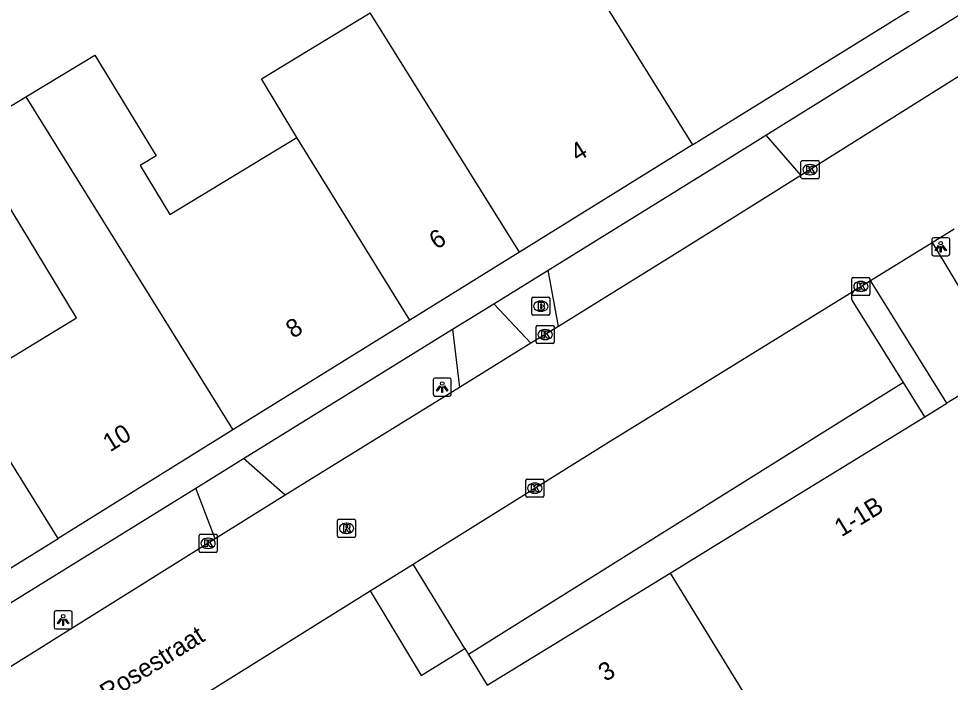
# Model space of a CAD drawing. Extents: x 160037 to 160839, y 385326 to 386441.
# Drawn here: x 160461.1 to 160512.7, y 386285.7 to 386322.4 of the extents above; entities that cross this region are included whole.
import ezdxf

# ---------------------------------------------------------------- set-up
doc = ezdxf.new("R2010")
doc.units = 0
for name, color, linetype in [('IMGEO_Brandkraan', 7, 'Continuous'), ('IMGEO_Kolk', 7, 'Continuous'), ('IMGEO_Lichtpunt', 7, 'Continuous'), ('IMGEO_Openbare_ruimte_label', 7, 'Continuous'), ('IMGEO_Pand', 7, 'Continuous'), ('IMGEO_Pand_nummerreeks', 7, 'Continuous'), ('IMGEO_Parkeervlak_open', 7, 'Continuous'), ('IMGEO_Rijbaan_lokaal_open', 7, 'Continuous'), ('IMGEO_Rioolput', 7, 'Continuous'), ('IMGEO_Voetpad_open', 7, 'Continuous')]:
    doc.layers.add(name, color=color, linetype=linetype)

msp = doc.modelspace()

# ---------------------------------------------------------------- linework, layer by layer
at = {"layer": 'IMGEO_Brandkraan'}
for p, q in [((160489.589, 386307.02), (160490.441, 386307.02)), ((160489.514, 386306.094), (160489.514, 386306.946)), ((160490.002, 386306.8), (160490.027, 386306.8)), ((160490.515, 386306.946), (160490.515, 386306.094)), ((160490.441, 386306.02), (160489.589, 386306.02)), ((160490.025, 386306.24), (160490, 386306.24))]:
    msp.add_line(p, q, dxfattribs=at)
for points in [[(160489.589, 386307.02), (160490.441, 386307.02)], [(160489.514, 386306.094), (160489.514, 386306.946)], [(160489.862, 386306.72), (160489.862, 386306.32), (160490.075, 386306.32)], [(160490.093, 386306.72), (160489.862, 386306.72)], [(160490.041, 386306.639), (160489.987, 386306.639), (160489.987, 386306.563)], [(160489.987, 386306.563), (160490.04, 386306.563)], [(160490.049, 386306.487), (160489.987, 386306.487), (160489.987, 386306.406)], [(160490.515, 386306.946), (160490.515, 386306.094)], [(160490.441, 386306.02), (160489.589, 386306.02)], [(160489.987, 386306.406), (160490.049, 386306.406)]]:
    msp.add_lwpolyline(points, dxfattribs=at)
for centre, radius, start, end in [((160489.591, 386306.944), 0.0765, 91.552, 178.448), ((160489.591, 386306.944), 0.0765, 91.552, 178.448), ((160490.439, 386306.944), 0.0765, 1.552, 88.448), ((160490.439, 386306.944), 0.0765, 1.552, 88.448), ((160490.042, 386306.601), 0.0379, 267.8285, 90.9355), ((160490.05, 386306.446), 0.0404, 269.8759, 90.5077), ((160490.097, 386306.575), 0.145, 59.4692, 91.5367), ((160490.122, 386306.622), 0.0922, 285.5137, 58.1501), ((160490.127, 386306.43), 0.105, 301.3115, 78.989), ((160489.591, 386306.096), 0.0765, 181.552, 268.448), ((160489.591, 386306.096), 0.0765, 181.552, 268.448), ((160490.081, 386306.571), 0.251, 268.6676, 293.5347), ((160490.439, 386306.096), 0.0765, 271.552, 358.448), ((160490.439, 386306.096), 0.0765, 271.552, 358.448)]:
    msp.add_arc(centre, radius, start, end, dxfattribs=at)
for centre, major_axis, ratio, start_param, end_param in [((160490.001, 386306.52), (-0.387, 0.002), 0.722429, 4.712389, 7.853982), ((160490.026, 386306.52), (-0.39, 0.002), 0.717154, 1.570796, 4.712389)]:
    msp.add_ellipse(centre, major_axis=major_axis, ratio=ratio, start_param=start_param, end_param=end_param, dxfattribs=at)
at = {"layer": 'IMGEO_Kolk'}
for p, q in [((160504.402, 386313.651), (160504.402, 386314.503)), ((160504.477, 386314.577), (160505.329, 386314.577)), ((160504.89, 386314.357), (160504.915, 386314.357)), ((160505.403, 386314.503), (160505.403, 386313.651)), ((160504.913, 386313.797), (160504.888, 386313.797)), ((160505.329, 386313.577), (160504.477, 386313.577)), ((160507.217, 386307.188), (160507.217, 386308.04)), ((160507.292, 386308.114), (160508.144, 386308.114)), ((160508.218, 386308.04), (160508.218, 386307.188)), ((160507.705, 386307.894), (160507.73, 386307.894)), ((160508.144, 386307.114), (160507.292, 386307.114)), ((160507.728, 386307.334), (160507.703, 386307.334)), ((160489.823, 386305.448), (160490.675, 386305.448)), ((160489.748, 386304.522), (160489.748, 386305.374)), ((160490.236, 386305.228), (160490.261, 386305.228)), ((160490.749, 386305.374), (160490.749, 386304.522)), ((160490.675, 386304.448), (160489.823, 386304.448)), ((160490.259, 386304.668), (160490.234, 386304.668)), ((160489.181, 386296.019), (160489.181, 386296.871)), ((160489.256, 386296.945), (160490.108, 386296.945)), ((160489.669, 386296.725), (160489.694, 386296.725)), ((160490.182, 386296.871), (160490.182, 386296.019)), ((160489.692, 386296.165), (160489.667, 386296.165)), ((160490.108, 386295.945), (160489.256, 386295.945)), ((160471.102, 386292.967), (160471.102, 386293.819)), ((160471.177, 386293.893), (160472.029, 386293.893)), ((160471.59, 386293.673), (160471.615, 386293.673)), ((160472.103, 386293.819), (160472.103, 386292.967)), ((160471.613, 386293.113), (160471.588, 386293.113)), ((160472.029, 386292.893), (160471.177, 386292.893))]:
    msp.add_line(p, q, dxfattribs=at)
for points in [[(160504.402, 386313.651), (160504.402, 386314.503)], [(160504.477, 386314.577), (160505.329, 386314.577)], [(160504.723, 386314.277), (160504.846, 386314.277), (160504.846, 386314.126), (160504.976, 386314.277), (160505.14, 386314.277), (160504.994, 386314.126), (160505.147, 386313.877), (160504.995, 386313.877), (160504.91, 386314.041), (160504.846, 386313.974), (160504.846, 386313.877), (160504.723, 386313.877), (160504.723, 386314.277)], [(160505.403, 386314.503), (160505.403, 386313.651)], [(160505.329, 386313.577), (160504.477, 386313.577)], [(160507.217, 386307.188), (160507.217, 386308.04)], [(160507.292, 386308.114), (160508.144, 386308.114)], [(160508.218, 386308.04), (160508.218, 386307.188)], [(160507.538, 386307.814), (160507.661, 386307.814), (160507.661, 386307.663), (160507.791, 386307.814), (160507.955, 386307.814), (160507.809, 386307.663), (160507.962, 386307.414), (160507.81, 386307.414), (160507.725, 386307.578), (160507.661, 386307.511), (160507.661, 386307.414), (160507.538, 386307.414), (160507.538, 386307.814)], [(160508.144, 386307.114), (160507.292, 386307.114)], [(160489.823, 386305.448), (160490.675, 386305.448)], [(160489.748, 386304.522), (160489.748, 386305.374)], [(160490.069, 386305.148), (160490.192, 386305.148), (160490.192, 386304.997), (160490.322, 386305.148), (160490.486, 386305.148), (160490.34, 386304.997), (160490.493, 386304.748), (160490.341, 386304.748), (160490.256, 386304.912), (160490.192, 386304.845), (160490.192, 386304.748), (160490.069, 386304.748), (160490.069, 386305.148)], [(160490.749, 386305.374), (160490.749, 386304.522)], [(160490.675, 386304.448), (160489.823, 386304.448)], [(160489.181, 386296.019), (160489.181, 386296.871)], [(160489.256, 386296.945), (160490.108, 386296.945)], [(160490.182, 386296.871), (160490.182, 386296.019)], [(160489.502, 386296.645), (160489.625, 386296.645), (160489.625, 386296.494), (160489.755, 386296.645), (160489.919, 386296.645), (160489.773, 386296.494), (160489.926, 386296.245), (160489.774, 386296.245), (160489.689, 386296.409), (160489.625, 386296.342), (160489.625, 386296.245), (160489.502, 386296.245), (160489.502, 386296.645)], [(160490.108, 386295.945), (160489.256, 386295.945)], [(160471.102, 386292.967), (160471.102, 386293.819)], [(160471.177, 386293.893), (160472.029, 386293.893)], [(160471.423, 386293.593), (160471.546, 386293.593), (160471.546, 386293.442), (160471.676, 386293.593), (160471.84, 386293.593), (160471.694, 386293.442), (160471.847, 386293.193), (160471.695, 386293.193), (160471.61, 386293.357), (160471.546, 386293.29), (160471.546, 386293.193), (160471.423, 386293.193), (160471.423, 386293.593)], [(160472.103, 386293.819), (160472.103, 386292.967)], [(160472.029, 386292.893), (160471.177, 386292.893)]]:
    msp.add_lwpolyline(points, dxfattribs=at)
for centre, start, end in [((160504.479, 386314.501), 91.552, 178.448), ((160504.479, 386314.501), 91.552, 178.448), ((160505.327, 386314.501), 1.552, 88.448), ((160505.327, 386314.501), 1.552, 88.448), ((160504.479, 386313.653), 181.552, 268.448), ((160504.479, 386313.653), 181.552, 268.448), ((160505.327, 386313.653), 271.552, 358.448), ((160505.327, 386313.653), 271.552, 358.448), ((160507.294, 386308.038), 91.552, 178.448), ((160507.294, 386308.038), 91.552, 178.448), ((160508.142, 386308.038), 1.552, 88.448), ((160508.142, 386308.038), 1.552, 88.448), ((160507.294, 386307.19), 181.552, 268.448), ((160507.294, 386307.19), 181.552, 268.448), ((160508.142, 386307.19), 271.552, 358.448), ((160508.142, 386307.19), 271.552, 358.448), ((160489.825, 386305.372), 91.552, 178.448), ((160489.825, 386305.372), 91.552, 178.448), ((160490.673, 386305.372), 1.552, 88.448), ((160490.673, 386305.372), 1.552, 88.448), ((160489.825, 386304.524), 181.552, 268.448), ((160489.825, 386304.524), 181.552, 268.448), ((160490.673, 386304.524), 271.552, 358.448), ((160490.673, 386304.524), 271.552, 358.448), ((160489.258, 386296.869), 91.552, 178.448), ((160489.258, 386296.869), 91.552, 178.448), ((160490.106, 386296.869), 1.552, 88.448), ((160490.106, 386296.869), 1.552, 88.448), ((160489.258, 386296.021), 181.552, 268.448), ((160489.258, 386296.021), 181.552, 268.448), ((160490.106, 386296.021), 271.552, 358.448), ((160490.106, 386296.021), 271.552, 358.448), ((160471.179, 386293.817), 91.552, 178.448), ((160471.179, 386293.817), 91.552, 178.448), ((160472.027, 386293.817), 1.552, 88.448), ((160472.027, 386293.817), 1.552, 88.448), ((160471.179, 386292.969), 181.552, 268.448), ((160471.179, 386292.969), 181.552, 268.448), ((160472.027, 386292.969), 271.552, 358.448), ((160472.027, 386292.969), 271.552, 358.448)]:
    msp.add_arc(centre, 0.0765, start, end, dxfattribs=at)
for centre, major_axis, ratio, start_param, end_param in [((160504.889, 386314.077), (-0.387, 0.002), 0.722429, 4.712389, 7.853982), ((160504.914, 386314.077), (-0.39, 0.002), 0.717154, 1.570796, 4.712389), ((160507.704, 386307.614), (-0.387, 0.002), 0.722429, 4.712389, 7.853982), ((160507.729, 386307.614), (-0.39, 0.002), 0.717154, 1.570796, 4.712389), ((160490.235, 386304.948), (-0.387, 0.002), 0.722429, 4.712389, 7.853982), ((160490.26, 386304.948), (-0.39, 0.002), 0.717154, 1.570796, 4.712389), ((160489.668, 386296.445), (-0.387, 0.002), 0.722429, 4.712389, 7.853982), ((160489.693, 386296.445), (-0.39, 0.002), 0.717154, 1.570796, 4.712389), ((160471.589, 386293.393), (-0.387, 0.002), 0.722429, 4.712389, 7.853982), ((160471.614, 386293.393), (-0.39, 0.002), 0.717154, 1.570796, 4.712389)]:
    msp.add_ellipse(centre, major_axis=major_axis, ratio=ratio, start_param=start_param, end_param=end_param, dxfattribs=at)
at = {"layer": 'IMGEO_Lichtpunt'}
for p, q in [((160511.633, 386310.21), (160511.633, 386309.403)), ((160511.633, 386310.21), (160511.633, 386309.403)), ((160512.535, 386310.305), (160511.727, 386310.305)), ((160512.535, 386310.305), (160511.727, 386310.305)), ((160512.629, 386309.403), (160512.629, 386310.21)), ((160512.629, 386309.403), (160512.629, 386310.21)), ((160511.727, 386309.309), (160512.535, 386309.309)), ((160511.727, 386309.309), (160512.535, 386309.309)), ((160484.057, 386302.444), (160484.057, 386301.637)), ((160484.057, 386302.444), (160484.057, 386301.637)), ((160484.959, 386302.539), (160484.151, 386302.539)), ((160484.959, 386302.539), (160484.151, 386302.539)), ((160485.053, 386301.637), (160485.053, 386302.444)), ((160485.053, 386301.637), (160485.053, 386302.444)), ((160484.151, 386301.543), (160484.959, 386301.543)), ((160484.151, 386301.543), (160484.959, 386301.543)), ((160463.09, 386289.559), (160463.09, 386288.752)), ((160463.09, 386289.559), (160463.09, 386288.752)), ((160463.992, 386289.654), (160463.184, 386289.654)), ((160463.992, 386289.654), (160463.184, 386289.654)), ((160464.086, 386288.752), (160464.086, 386289.559)), ((160464.086, 386288.752), (160464.086, 386289.559)), ((160463.184, 386288.658), (160463.992, 386288.658)), ((160463.184, 386288.658), (160463.992, 386288.658))]:
    msp.add_line(p, q, dxfattribs=at)
for points in [[(160512.007, 386309.874), (160512.046, 386309.846), (160511.858, 386309.584), (160511.82, 386309.611), (160512.007, 386309.874)], [(160512.109, 386309.826), (160512.156, 386309.826), (160512.156, 386309.504), (160512.109, 386309.504), (160512.109, 386309.826)], [(160512.219, 386309.846), (160512.257, 386309.873), (160512.444, 386309.611), (160512.405, 386309.583), (160512.219, 386309.846)], [(160484.431, 386302.108), (160484.47, 386302.08), (160484.282, 386301.818), (160484.244, 386301.845), (160484.431, 386302.108)], [(160484.533, 386302.06), (160484.58, 386302.06), (160484.58, 386301.738), (160484.533, 386301.738), (160484.533, 386302.06)], [(160484.643, 386302.08), (160484.681, 386302.107), (160484.868, 386301.845), (160484.829, 386301.817), (160484.643, 386302.08)], [(160463.464, 386289.223), (160463.503, 386289.195), (160463.315, 386288.933), (160463.277, 386288.96), (160463.464, 386289.223)], [(160463.566, 386289.175), (160463.613, 386289.175), (160463.613, 386288.853), (160463.566, 386288.853), (160463.566, 386289.175)], [(160463.676, 386289.195), (160463.714, 386289.222), (160463.901, 386288.96), (160463.862, 386288.932), (160463.676, 386289.195)]]:
    msp.add_lwpolyline(points, dxfattribs=at)
for centre in [(160512.132, 386310.008), (160484.556, 386302.242), (160463.589, 386289.357)]:
    msp.add_circle(centre, 0.0994, dxfattribs=at)
for centre, start, end in [((160511.727, 386310.21), 90, 180), ((160511.727, 386310.21), 90, 180), ((160512.535, 386310.21), 0, 90), ((160512.535, 386310.21), 0, 90), ((160511.727, 386309.403), 180, 270), ((160511.727, 386309.403), 180, 270), ((160512.535, 386309.403), 270, 0), ((160512.535, 386309.403), 270, 360), ((160484.151, 386302.444), 90, 180), ((160484.151, 386302.444), 90, 180), ((160484.959, 386302.444), 0, 90), ((160484.959, 386302.444), 0, 90), ((160484.151, 386301.637), 180, 270), ((160484.151, 386301.637), 180, 270), ((160484.959, 386301.637), 270, 0), ((160484.959, 386301.637), 270, 360), ((160463.184, 386289.559), 90, 180), ((160463.184, 386289.559), 90, 180), ((160463.992, 386289.559), 0, 90), ((160463.992, 386289.559), 0, 90), ((160463.184, 386288.752), 180, 270), ((160463.184, 386288.752), 180, 270), ((160463.992, 386288.752), 270, 0), ((160463.992, 386288.752), 270, 360)]:
    msp.add_arc(centre, 0.0946, start, end, dxfattribs=at)
at = {"layer": 'IMGEO_Pand'}
for points in [[(160490.144, 386328.735), (160498.401, 386315.457)], [(160498.401, 386315.457), (160500, 386316.45), (160518.496, 386327.932), (160518.275, 386328.297)], [(160476.508, 386315.863), (160474.56, 386319.113), (160480.57, 386322.763)], [(160488.828, 386309.515), (160480.57, 386322.763)], [(160461.52, 386318.104), (160465.336, 386320.422), (160468.727, 386314.839), (160467.845, 386314.303), (160469.488, 386311.598), (160476.508, 386315.863)], [(160458.078, 386302.083), (160464.332, 386305.882), (160458.15, 386316.058), (160461.52, 386318.104)], [(160461.52, 386318.104), (160472.965, 386299.667)], [(160482.763, 386305.749), (160476.508, 386315.863)], [(160498.401, 386315.457), (160488.828, 386309.515)], [(160488.828, 386309.515), (160482.763, 386305.749)], [(160482.763, 386305.749), (160472.965, 386299.667)], [(160515.792, 386303.186), (160512.468, 386301.146)], [(160463.302, 386293.669), (160458.078, 386302.083)], [(160511.249, 386300.398), (160512.468, 386301.146)], [(160497.157, 386291.748), (160500, 386293.493), (160511.249, 386300.398)], [(160472.965, 386299.667), (160463.302, 386293.669)], [(160453.537, 386287.607), (160463.302, 386293.669)], [(160487.05, 386285.545), (160497.157, 386291.748)], [(160497.157, 386291.748), (160500, 386287.116), (160506.31, 386276.834)]]:
    msp.add_lwpolyline(points, dxfattribs=at)
at = {"layer": 'IMGEO_Parkeervlak_open'}
msp.add_lwpolyline([(160485.809, 386287.568), (160482.941, 386292.242)], dxfattribs=at)
at = {"layer": 'IMGEO_Rijbaan_lokaal_open'}
for points in [[(160517.705, 386322.114), (160504.4, 386313.759)], [(160504.4, 386313.759), (160500, 386310.997), (160497.413, 386309.373), (160490.984, 386305.401)], [(160511.651, 386310.045), (160512.88, 386310.804)], [(160508.247, 386307.942), (160511.651, 386310.045)], [(160507.379, 386307.405), (160508.247, 386307.942)], [(160482.941, 386292.242), (160483.408, 386292.533), (160483.8, 386292.778), (160493.6, 386298.891), (160500, 386302.846), (160506.942, 386307.136), (160507.379, 386307.405)], [(160490.984, 386305.401), (160489.466, 386304.464)], [(160489.466, 386304.464), (160485.511, 386302.02)], [(160485.511, 386302.02), (160476.94, 386296.725), (160475.872, 386296.058)], [(160475.872, 386296.058), (160472.005, 386293.642)], [(160472.005, 386293.642), (160459.483, 386285.821)], [(160480.563, 386290.758), (160482.941, 386292.242)], [(160471.392, 386285.032), (160480.563, 386290.758)]]:
    msp.add_lwpolyline(points, dxfattribs=at)
at = {"layer": 'IMGEO_Rioolput'}
for p, q in [((160478.765, 386293.797), (160478.765, 386294.649)), ((160478.84, 386294.723), (160479.692, 386294.723)), ((160479.766, 386294.649), (160479.766, 386293.797)), ((160479.253, 386294.503), (160479.278, 386294.503)), ((160479.692, 386293.723), (160478.84, 386293.723)), ((160479.276, 386293.943), (160479.251, 386293.943))]:
    msp.add_line(p, q, dxfattribs=at)
for points in [[(160478.765, 386293.797), (160478.765, 386294.649)], [(160478.84, 386294.723), (160479.692, 386294.723)], [(160479.766, 386294.649), (160479.766, 386293.797)], [(160479.354, 386294.421), (160479.102, 386294.423), (160479.102, 386294.023)], [(160479.102, 386294.023), (160479.226, 386294.023), (160479.226, 386294.185), (160479.237, 386294.185)], [(160479.28, 386294.342), (160479.226, 386294.342), (160479.226, 386294.261)], [(160479.226, 386294.261), (160479.278, 386294.261)], [(160479.284, 386294.156), (160479.355, 386294.023), (160479.495, 386294.023), (160479.43, 386294.149)], [(160479.692, 386293.723), (160478.84, 386293.723)]]:
    msp.add_lwpolyline(points, dxfattribs=at)
for centre, radius, start, end in [((160478.842, 386294.647), 0.0765, 91.552, 178.448), ((160478.842, 386294.647), 0.0765, 91.552, 178.448), ((160479.69, 386294.647), 0.0765, 1.552, 88.448), ((160479.69, 386294.647), 0.0765, 1.552, 88.448), ((160479.236, 386294.132), 0.0533, 26.0293, 88.6989), ((160479.262, 386294.45), 0.19, 274.7715, 282.9687), ((160479.286, 386294.246), 0.0964, 77.0061, 93.1865), ((160479.3, 386294.303), 0.0378, 276.6634, 79.6772), ((160479.353, 386294.311), 0.109, 350.3612, 89.416), ((160479.351, 386294.311), 0.112, 277.5842, 350.9817), ((160479.335, 386294.096), 0.108, 29.5134, 73.7905), ((160478.842, 386293.799), 0.0765, 181.552, 268.448), ((160478.842, 386293.799), 0.0765, 181.552, 268.448), ((160479.69, 386293.799), 0.0765, 271.552, 358.448), ((160479.69, 386293.799), 0.0765, 271.552, 358.448)]:
    msp.add_arc(centre, radius, start, end, dxfattribs=at)
for centre, major_axis, ratio, start_param, end_param in [((160479.252, 386294.223), (-0.387, 0.002), 0.722429, 4.712389, 7.853982), ((160479.277, 386294.223), (-0.39, 0.002), 0.717154, 1.570796, 4.712389)]:
    msp.add_ellipse(centre, major_axis=major_axis, ratio=ratio, start_param=start_param, end_param=end_param, dxfattribs=at)
at = {"layer": 'IMGEO_Voetpad_open'}
for points in [[(160502.464, 386315.979), (160539.041, 386338.769)], [(160490.411, 386308.51), (160500, 386314.452), (160502.464, 386315.979)], [(160502.464, 386315.979), (160504.4, 386313.759)], [(160511.651, 386310.045), (160515.792, 386303.186)], [(160487.418, 386306.658), (160490.411, 386308.51)], [(160490.984, 386305.401), (160490.411, 386308.51)], [(160512.468, 386301.146), (160508.247, 386307.942)], [(160485.127, 386305.24), (160487.418, 386306.658)], [(160489.466, 386304.464), (160487.418, 386306.658)], [(160510.075, 386302.288), (160507.235, 386306.861)], [(160473.565, 386298.086), (160485.127, 386305.24)], [(160485.127, 386305.24), (160485.511, 386302.02)], [(160510.075, 386302.288), (160506.616, 386300.139), (160486.013, 386287.235)], [(160511.249, 386300.398), (160510.075, 386302.288)], [(160470.926, 386296.453), (160473.565, 386298.086)], [(160475.872, 386296.058), (160473.565, 386298.086)], [(160457.471, 386288.127), (160470.926, 386296.453)], [(160472.005, 386293.642), (160470.926, 386296.453)], [(160480.563, 386290.758), (160483.391, 386286.085), (160485.809, 386287.568)], [(160485.809, 386287.568), (160486.013, 386287.235)], [(160486.013, 386287.235), (160487.05, 386285.545)]]:
    msp.add_lwpolyline(points, dxfattribs=at)
msp.add_arc((160507.601, 386307.055), 0.414, 122.3757, 207.9714, dxfattribs=at)

# ---------------------------------------------------------------- texts
at = {"layer": 'IMGEO_Openbare_ruimte_label'}
msp.add_text('Willem Rosestraat', height=1, rotation=31.9568, dxfattribs=at).set_placement((160462.301, 386282.294))
at = {"layer": 'IMGEO_Pand_nummerreeks'}
for s, rotation, p in [('4', 31.8314, (160492.051, 386314.482)), ('6', 31.8314, (160484.232, 386309.628)), ('8', 31.8314, (160476.304, 386304.706)), ('10', 31.8314, (160466.182, 386298.423)), ('1-1B', 31.5414, (160506.646, 386293.724)), ('3', 31.5429, (160493.585, 386285.707))]:
    msp.add_text(s, height=1, rotation=rotation, dxfattribs=at).set_placement(p)

doc.saveas('drawing.dxf')
